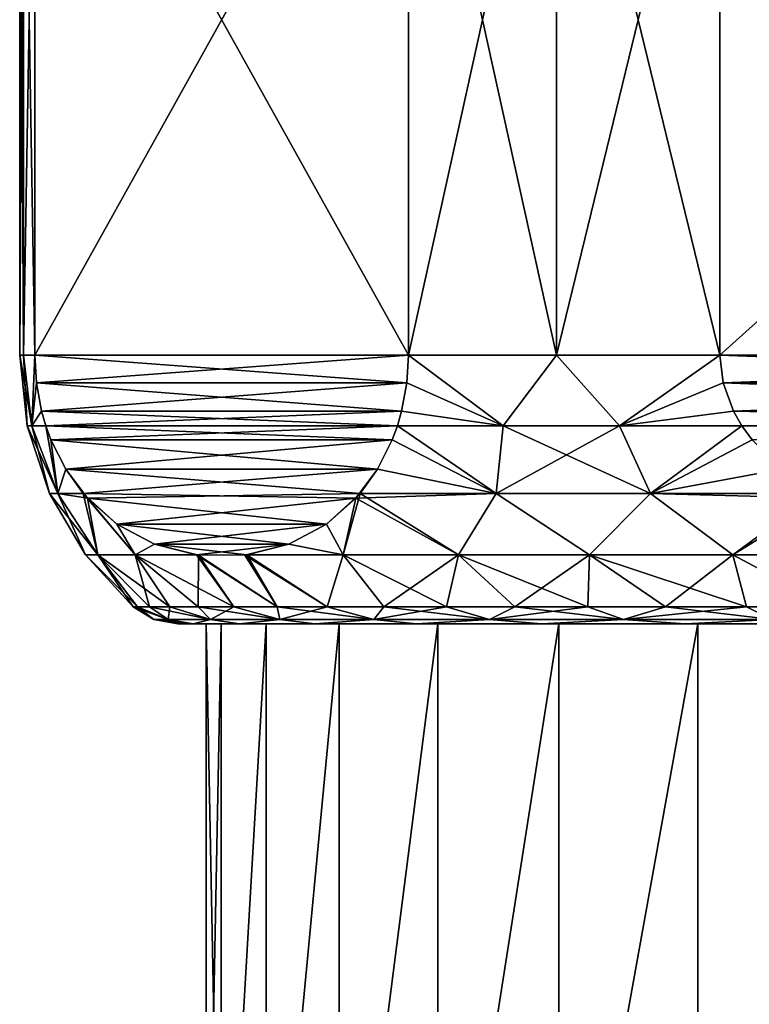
# Model space of a CAD drawing. Header units: metres. Extents: x -109 to 109, y -917 to 389.
# Tile 606 of 656: x -92 to -82, y 35 to 50. Entities that reach past the tile are written whole.
import ezdxf

# ---------------------------------------------------------------- set-up
doc = ezdxf.new("R2010")
doc.units = ezdxf.units.M
doc.layers.add('solid_24503124_XXX_01_SW0001', color=7, linetype='CONTINUOUS')

msp = doc.modelspace()

# ---------------------------------------------------------------- linework, layer by layer
at = {"layer": 'solid_24503124_XXX_01_SW0001'}
for points in [[(-92.443466, 45, 1.343836), (-92.443466, 55, 1.343836), (-92.5, 55)], [(-92.443466, 45, 1.343836), (-92.5, 55), (-92.5, 45)], [(-92.443466, 55, -1.343836), (-92.5, 45), (-92.5, 55)], [(-92.443466, 45, -1.343836), (-92.5, 45), (-92.443466, 55, -1.343836)], [(-92.274261, 45, 2.678175), (-92.274261, 55, 2.678175), (-92.443466, 55, 1.343836)], [(-92.274261, 45, 2.678175), (-92.443466, 55, 1.343836), (-92.443466, 45, 1.343836)], [(-92.443466, 45, -1.343836), (-92.443466, 55, -1.343836), (-92.274261, 55, -2.678175)], [(-92.443466, 45, -1.343836), (-92.274261, 55, -2.678175), (-92.274261, 45, -2.678175)], [(-92.274261, 55, -2.678175), (-86.706497, 55, -12.321825), (-86.706497, 45, -12.321825)], [(-92.274261, 45, -2.678175), (-92.274261, 55, -2.678175), (-86.706497, 45, -12.321825)], [(-92.274261, 45, 2.678175), (-86.706497, 55, 12.321825), (-92.274261, 55, 2.678175)], [(-86.706497, 45, 12.321825), (-86.706497, 55, 12.321825), (-92.274261, 45, 2.678175)], [(-86.706497, 45, -12.321825), (-86.706497, 55, -12.321825), (-84.5, 55, -13.856406)], [(-84.5, 45, -13.856406), (-86.706497, 45, -12.321825), (-84.5, 55, -13.856406)], [(-84.5, 45, 13.856406), (-84.5, 55, 13.856406), (-86.706497, 55, 12.321825)], [(-84.5, 45, 13.856406), (-86.706497, 55, 12.321825), (-86.706497, 45, 12.321825)], [(-84.5, 45, -13.856406), (-82.067764, 55, -15), (-82.067764, 45, -15)], [(-84.5, 45, -13.856406), (-84.5, 55, -13.856406), (-82.067764, 55, -15)], [(-82.067764, 45, 15), (-82.067764, 55, 15), (-84.5, 55, 13.856406)], [(-82.067764, 45, 15), (-84.5, 55, 13.856406), (-84.5, 45, 13.856406)], [(-70.932236, 45, -15), (-82.067764, 45, -15), (-82.067764, 55, -15)], [(-70.932236, 45, -15), (-82.067764, 55, -15), (-70.932236, 55, -15)], [(-82.067764, 45, 15), (-70.932236, 55, 15), (-82.067764, 55, 15)], [(-82.067764, 45, 15), (-70.932236, 45, 15), (-70.932236, 55, 15)], [(-92.5, 45), (-92.388046, 43.947845), (-92.317421, 43.947845, 1.49638)], [(-92.443466, 45, -1.343836), (-92.388046, 43.947845), (-92.5, 45)], [(-92.443466, 45, 1.343836), (-92.5, 45), (-92.317421, 43.947845, 1.49638)], [(-92.317421, 43.947845, -1.49638), (-92.388046, 43.947845), (-92.443466, 45, -1.343836)], [(-92.274261, 45, 2.678175), (-92.443466, 45, 1.343836), (-92.317421, 43.947845, 1.49638)], [(-92.317421, 43.947845, -1.49638), (-92.443466, 45, -1.343836), (-92.274261, 45, -2.678175)], [(-92.249733, 44.587936, 2.720663), (-92.274261, 45, 2.678175), (-92.317421, 43.947845, 1.49638)], [(-92.249733, 44.587936, -2.720663), (-92.317421, 43.947845, -1.49638), (-92.274261, 45, -2.678175)], [(-92.274261, 45, -2.678175), (-86.706497, 45, -12.321825), (-86.731033, 44.587936, -12.279337)], [(-86.706497, 45, 12.321825), (-92.274261, 45, 2.678175), (-92.249733, 44.587936, 2.720663)], [(-92.249733, 44.587936, -2.720663), (-92.274261, 45, -2.678175), (-86.731033, 44.587936, -12.279337)], [(-86.731026, 44.58794, 12.279337), (-86.706497, 45, 12.321825), (-92.249733, 44.587936, 2.720663)], [(-85.292969, 43.947845, -13.23305), (-86.731033, 44.587936, -12.279337), (-86.706497, 45, -12.321825)], [(-86.731026, 44.58794, 12.279337), (-85.292969, 43.947845, 13.23305), (-86.706497, 45, 12.321825)], [(-85.292969, 43.947845, -13.23305), (-86.706497, 45, -12.321825), (-84.5, 45, -13.856406)], [(-85.292969, 43.947845, 13.23305), (-84.5, 45, 13.856406), (-86.706497, 45, 12.321825)], [(-83.563675, 43.947845, -14.23146), (-85.292969, 43.947845, -13.23305), (-84.5, 45, -13.856406)], [(-85.292969, 43.947845, 13.23305), (-83.563675, 43.947845, 14.23146), (-84.5, 45, 13.856406)], [(-83.563675, 43.947845, -14.23146), (-84.5, 45, -13.856406), (-82.067764, 45, -15)], [(-83.563675, 43.947845, 14.23146), (-82.067764, 45, 15), (-84.5, 45, 13.856406)], [(-82.018707, 44.587952, -15), (-83.563675, 43.947845, -14.23146), (-82.067764, 45, -15)], [(-83.563675, 43.947845, 14.23146), (-82.018707, 44.587952, 15), (-82.067764, 45, 15)], [(-70.981293, 44.587952, -15), (-82.067764, 45, -15), (-70.932236, 45, -15)], [(-82.018707, 44.587952, -15), (-82.067764, 45, -15), (-70.981293, 44.587952, -15)], [(-82.018707, 44.587952, 15), (-70.932236, 45, 15), (-82.067764, 45, 15)], [(-82.018707, 44.587952, 15), (-70.981293, 44.587952, 15), (-70.932236, 45, 15)], [(-92.172852, 44.169502, 2.853819), (-92.249733, 44.587936, 2.720663), (-92.317421, 43.947845, 1.49638)], [(-92.249733, 44.587936, -2.720663), (-92.172852, 44.169498, -2.85382), (-92.317421, 43.947845, -1.49638)], [(-86.731026, 44.58794, 12.279337), (-92.249733, 44.587936, 2.720663), (-92.172852, 44.169502, 2.853819)], [(-92.249733, 44.587936, -2.720663), (-86.731033, 44.587936, -12.279337), (-86.807907, 44.169498, -12.14618)], [(-92.249733, 44.587936, -2.720663), (-86.807907, 44.169498, -12.14618), (-92.172852, 44.169498, -2.85382)], [(-86.731026, 44.58794, 12.279337), (-92.172852, 44.169502, 2.853819), (-86.807907, 44.169502, 12.146181)], [(-86.731026, 44.58794, 12.279337), (-86.807907, 44.169502, 12.146181), (-85.292969, 43.947845, 13.23305)], [(-85.292969, 43.947845, -13.23305), (-86.807907, 44.169498, -12.14618), (-86.731033, 44.587936, -12.279337)], [(-83.563675, 43.947845, 14.23146), (-81.864952, 44.169518, 15), (-82.018707, 44.587952, 15)], [(-82.018707, 44.587952, -15), (-81.864952, 44.169518, -15), (-83.563675, 43.947845, -14.23146)], [(-81.864952, 44.169518, 15), (-70.981293, 44.587952, 15), (-82.018707, 44.587952, 15)], [(-82.018707, 44.587952, -15), (-70.981293, 44.587952, -15), (-71.135048, 44.169518, -15)], [(-82.018707, 44.587952, -15), (-71.135048, 44.169518, -15), (-81.864952, 44.169518, -15)], [(-81.864952, 44.169518, 15), (-71.135048, 44.169518, 15), (-70.981293, 44.587952, 15)], [(-92.172852, 44.169502, 2.853819), (-92.317421, 43.947845, 1.49638), (-92.109886, 43.950317, 2.96289)], [(-92.172852, 44.169498, -2.85382), (-92.109886, 43.950317, -2.96289), (-92.317421, 43.947845, -1.49638)], [(-86.807907, 44.169502, 12.146181), (-92.172852, 44.169502, 2.853819), (-92.109886, 43.950317, 2.96289)], [(-92.172852, 44.169498, -2.85382), (-86.807907, 44.169498, -12.14618), (-86.87088, 43.950317, -12.03711)], [(-92.172852, 44.169498, -2.85382), (-86.87088, 43.950317, -12.03711), (-92.109886, 43.950317, -2.96289)], [(-86.807907, 44.169502, 12.146181), (-92.109886, 43.950317, 2.96289), (-86.87088, 43.950317, 12.037109)], [(-86.807907, 44.169502, 12.146181), (-86.87088, 43.950317, 12.037109), (-85.292969, 43.947845, 13.23305)], [(-85.292969, 43.947845, -13.23305), (-86.87088, 43.950317, -12.03711), (-86.807907, 44.169498, -12.14618)], [(-83.563675, 43.947845, 14.23146), (-81.738998, 43.950317, 15), (-81.864952, 44.169518, 15)], [(-81.864952, 44.169518, -15), (-81.738998, 43.950317, -15), (-83.563675, 43.947845, -14.23146)], [(-81.738998, 43.950317, 15), (-71.135048, 44.169518, 15), (-81.864952, 44.169518, 15)], [(-81.864952, 44.169518, -15), (-71.135048, 44.169518, -15), (-71.261002, 43.950317, -15)], [(-81.864952, 44.169518, -15), (-71.261002, 43.950317, -15), (-81.738998, 43.950317, -15)], [(-81.738998, 43.950317, 15), (-71.261002, 43.950317, 15), (-71.135048, 44.169518, 15)], [(-92.388046, 43.947845), (-92.056755, 42.941845), (-91.929138, 42.941845, 1.988549)], [(-92.317421, 43.947845, -1.49638), (-92.056755, 42.941845), (-92.388046, 43.947845)], [(-92.317421, 43.947845, 1.49638), (-92.388046, 43.947845), (-91.929138, 42.941845, 1.988549)], [(-92.109886, 43.950317, 2.96289), (-92.317421, 43.947845, 1.49638), (-91.929138, 42.941845, 1.988549)], [(-91.929138, 42.941845, -1.988549), (-92.317421, 43.947845, -1.49638), (-92.109886, 43.950317, -2.96289)], [(-91.929138, 42.941845, -1.988549), (-92.056755, 42.941845), (-92.317421, 43.947845, -1.49638)], [(-92.033424, 43.740753, 3.095315), (-92.109886, 43.950317, 2.96289), (-91.929138, 42.941845, 1.988549)], [(-86.87088, 43.950317, 12.037109), (-92.109886, 43.950317, 2.96289), (-92.033424, 43.740753, 3.095315)], [(-92.109886, 43.950317, -2.96289), (-86.87088, 43.950317, -12.03711), (-86.947334, 43.740753, -11.904684)], [(-92.033424, 43.740753, -3.095316), (-92.109886, 43.950317, -2.96289), (-86.947334, 43.740753, -11.904684)], [(-91.929138, 42.941845, -1.988549), (-92.109886, 43.950317, -2.96289), (-92.033424, 43.740753, -3.095316)], [(-86.947334, 43.740753, 11.904685), (-86.87088, 43.950317, 12.037109), (-92.033424, 43.740753, 3.095315)], [(-85.399834, 42.941845, 12.759527), (-86.87088, 43.950317, 12.037109), (-86.947334, 43.740753, 11.904685)], [(-85.399834, 42.941845, -12.759527), (-86.947334, 43.740753, -11.904684), (-86.87088, 43.950317, -12.03711)], [(-85.399834, 42.941845, 12.759527), (-85.292969, 43.947845, 13.23305), (-86.87088, 43.950317, 12.037109)], [(-85.399834, 42.941845, -12.759527), (-86.87088, 43.950317, -12.03711), (-85.292969, 43.947845, -13.23305)], [(-85.399834, 42.941845, 12.759527), (-83.100159, 42.941845, 14.087246), (-85.292969, 43.947845, 13.23305)], [(-85.399834, 42.941845, -12.759527), (-85.292969, 43.947845, -13.23305), (-83.563675, 43.947845, -14.23146)], [(-83.100159, 42.941845, -14.087246), (-85.399834, 42.941845, -12.759527), (-83.563675, 43.947845, -14.23146)], [(-83.100159, 42.941845, 14.087246), (-83.563675, 43.947845, 14.23146), (-85.292969, 43.947845, 13.23305)], [(-83.100159, 42.941845, 14.087246), (-81.738998, 43.950317, 15), (-83.563675, 43.947845, 14.23146)], [(-83.100159, 42.941845, -14.087246), (-83.563675, 43.947845, -14.23146), (-81.738998, 43.950317, -15)], [(-83.100159, 42.941845, 14.087246), (-81.586105, 43.740768, 15), (-81.738998, 43.950317, 15)], [(-83.100159, 42.941845, -14.087246), (-81.738998, 43.950317, -15), (-81.586105, 43.740768, -15)], [(-81.586105, 43.740768, 15), (-71.261002, 43.950317, 15), (-81.738998, 43.950317, 15)], [(-81.738998, 43.950317, -15), (-71.261002, 43.950317, -15), (-71.413895, 43.740768, -15)], [(-81.586105, 43.740768, -15), (-81.738998, 43.950317, -15), (-71.413895, 43.740768, -15)], [(-91.813858, 43.303322, 3.475614), (-92.033424, 43.740753, 3.095315), (-91.929138, 42.941845, 1.988549)], [(-86.947334, 43.740753, 11.904685), (-92.033424, 43.740753, 3.095315), (-91.813858, 43.303322, 3.475614)], [(-92.033424, 43.740753, -3.095316), (-86.947334, 43.740753, -11.904684), (-87.166901, 43.303322, -11.524384)], [(-91.813858, 43.303322, -3.475616), (-92.033424, 43.740753, -3.095316), (-87.166901, 43.303322, -11.524384)], [(-91.813858, 43.303322, -3.475616), (-91.929138, 42.941845, -1.988549), (-92.033424, 43.740753, -3.095316)], [(-87.166901, 43.303322, 11.524386), (-86.947334, 43.740753, 11.904685), (-91.813858, 43.303322, 3.475614)], [(-87.166901, 43.303322, 11.524386), (-85.399834, 42.941845, 12.759527), (-86.947334, 43.740753, 11.904685)], [(-85.399834, 42.941845, -12.759527), (-87.166901, 43.303322, -11.524384), (-86.947334, 43.740753, -11.904684)], [(-83.100159, 42.941845, 14.087246), (-81.146973, 43.303333, 15), (-81.586105, 43.740768, 15)], [(-81.146973, 43.303333, -15), (-83.100159, 42.941845, -14.087246), (-81.586105, 43.740768, -15)], [(-91.813858, 43.303322, 3.475614), (-91.929138, 42.941845, 1.988549), (-91.552185, 42.941292, 3.928847)], [(-91.813858, 43.303322, -3.475616), (-91.491348, 42.872181, -4.034224), (-91.929138, 42.941845, -1.988549)], [(-87.166901, 43.303322, 11.524386), (-91.813858, 43.303322, 3.475614), (-91.552185, 42.941292, 3.928847)], [(-91.813858, 43.303322, -3.475616), (-87.166901, 43.303322, -11.524384), (-87.428574, 42.941292, -11.071153)], [(-91.813858, 43.303322, -3.475616), (-87.428574, 42.941292, -11.071153), (-91.491348, 42.872181, -4.034224)], [(-87.166901, 43.303322, 11.524386), (-91.552185, 42.941292, 3.928847), (-87.489418, 42.872181, 10.965775)], [(-87.166901, 43.303322, 11.524386), (-87.489418, 42.872181, 10.965775), (-85.399834, 42.941845, 12.759527)], [(-85.399834, 42.941845, -12.759527), (-87.428574, 42.941292, -11.071153), (-87.166901, 43.303322, -11.524384)], [(-83.100159, 42.941845, 14.087246), (-80.623611, 42.941296, 15), (-81.146973, 43.303333, 15)], [(-81.146973, 43.303333, -15), (-80.501923, 42.872173, -15), (-83.100159, 42.941845, -14.087246)], [(-92.056755, 42.941845), (-91.520996, 42.028194), (-91.333992, 42.028194, 2.36282)], [(-91.929138, 42.941845, -1.988549), (-91.520996, 42.028194), (-92.056755, 42.941845)], [(-91.929138, 42.941845, 1.988549), (-92.056755, 42.941845), (-91.333992, 42.028194, 2.36282)], [(-91.929138, 42.941845, -1.988549), (-91.333992, 42.028194, -2.362819), (-91.520996, 42.028194)], [(-91.552185, 42.941292, 3.928847), (-91.929138, 42.941845, 1.988549), (-91.333992, 42.028194, 2.36282)], [(-91.491348, 42.872181, -4.034224), (-91.333992, 42.028194, -2.362819), (-91.929138, 42.941845, -1.988549)], [(-91.552185, 42.941292, 3.928847), (-91.333992, 42.028194, 2.36282), (-90.777641, 42.028194, 4.666808)], [(-91.050659, 42.48457, 4.797525), (-91.552185, 42.941292, 3.928847), (-90.777641, 42.028194, 4.666808)], [(-87.489418, 42.872181, 10.965775), (-91.552185, 42.941292, 3.928847), (-91.050659, 42.48457, 4.797525)], [(-91.491348, 42.872181, -4.034224), (-87.428574, 42.941292, -11.071153), (-87.930107, 42.48457, -10.202477)], [(-91.491348, 42.872181, -4.034224), (-90.777641, 42.028194, -4.666807), (-91.333992, 42.028194, -2.362819)], [(-91.050659, 42.484573, -4.79752), (-90.777641, 42.028194, -4.666807), (-91.491348, 42.872181, -4.034224)], [(-91.050659, 42.484573, -4.79752), (-91.491348, 42.872181, -4.034224), (-87.930107, 42.48457, -10.202477)], [(-87.930107, 42.48457, 10.202473), (-87.489418, 42.872181, 10.965775), (-91.050659, 42.48457, 4.797525)], [(-87.930107, 42.48457, -10.202477), (-87.428574, 42.941292, -11.071153), (-87.680397, 42.028194, -10.031397)], [(-87.930107, 42.48457, 10.202473), (-87.680397, 42.028194, 10.031396), (-87.489418, 42.872181, 10.965775)], [(-87.428574, 42.941292, -11.071153), (-85.963257, 42.028194, -11.665204), (-87.680397, 42.028194, -10.031397)], [(-87.489418, 42.872181, 10.965775), (-87.680397, 42.028194, 10.031396), (-85.963257, 42.028194, 11.665203)], [(-87.489418, 42.872181, 10.965775), (-85.963257, 42.028194, 11.665203), (-85.399834, 42.941845, 12.759527)], [(-85.399834, 42.941845, -12.759527), (-85.963257, 42.028194, -11.665204), (-87.428574, 42.941292, -11.071153)], [(-85.399834, 42.941845, 12.759527), (-85.963257, 42.028194, 11.665203), (-84.01049, 42.028194, 13.008563)], [(-85.399834, 42.941845, -12.759527), (-84.01049, 42.028194, -13.008563), (-85.963257, 42.028194, -11.665204)], [(-85.399834, 42.941845, 12.759527), (-84.01049, 42.028194, 13.008563), (-83.100159, 42.941845, 14.087246)], [(-83.100159, 42.941845, -14.087246), (-84.01049, 42.028194, -13.008563), (-85.399834, 42.941845, -12.759527)], [(-83.100159, 42.941845, 14.087246), (-84.01049, 42.028194, 13.008563), (-81.870728, 42.028194, 14.028026)], [(-83.100159, 42.941845, -14.087246), (-81.870728, 42.028194, -14.028026), (-84.01049, 42.028194, -13.008563)], [(-83.100159, 42.941845, 14.087246), (-81.870728, 42.028194, 14.028026), (-80.623611, 42.941296, 15)], [(-80.501923, 42.872173, -15), (-81.870728, 42.028194, -14.028026), (-83.100159, 42.941845, -14.087246)], [(-80.623611, 42.941296, 15), (-81.870728, 42.028194, 14.028026), (-79.597237, 42.028194, 14.698209)], [(-80.501923, 42.872173, -15), (-79.597237, 42.028194, -14.698209), (-81.870728, 42.028194, -14.028026)], [(-91.050659, 42.484573, -4.79752), (-90.491119, 42.185989, -5.766668), (-90.777641, 42.028194, -4.666807)], [(-91.050659, 42.484573, -4.79752), (-87.930107, 42.48457, -10.202477), (-88.489647, 42.185989, -9.233323)], [(-91.050659, 42.484573, -4.79752), (-88.489647, 42.185989, -9.233323), (-90.491119, 42.185989, -5.766668)], [(-90.491119, 42.185989, 5.766675), (-91.050659, 42.48457, 4.797525), (-90.777641, 42.028194, 4.666808)], [(-87.930107, 42.48457, 10.202473), (-91.050659, 42.48457, 4.797525), (-90.491119, 42.185989, 5.766675)], [(-87.930107, 42.48457, 10.202473), (-90.491119, 42.185989, 5.766675), (-88.489647, 42.185989, 9.233317)], [(-87.930107, 42.48457, 10.202473), (-88.489647, 42.185989, 9.233317), (-87.680397, 42.028194, 10.031396)], [(-88.489647, 42.185989, -9.233323), (-87.930107, 42.48457, -10.202477), (-87.680397, 42.028194, -10.031397)], [(-90.491119, 42.185989, 5.766675), (-90.777641, 42.028194, 4.666808), (-89.865082, 42.025112, 6.851)], [(-90.491119, 42.185989, -5.766668), (-89.836311, 42.021381, -6.900828), (-90.777641, 42.028194, -4.666807)], [(-88.489647, 42.185989, 9.233317), (-90.491119, 42.185989, 5.766675), (-89.865082, 42.025112, 6.851)], [(-90.491119, 42.185989, -5.766668), (-89.115685, 42.025112, -8.148995), (-89.836311, 42.021381, -6.900828)], [(-90.491119, 42.185989, -5.766668), (-88.489647, 42.185989, -9.233323), (-89.115685, 42.025112, -8.148995)], [(-88.489647, 42.185989, 9.233317), (-89.865082, 42.025112, 6.851), (-89.144455, 42.021378, 8.099156)], [(-88.489647, 42.185989, 9.233317), (-89.144455, 42.021378, 8.099156), (-87.680397, 42.028194, 10.031396)], [(-88.489647, 42.185989, -9.233323), (-87.680397, 42.028194, -10.031397), (-89.115685, 42.025112, -8.148995)], [(-91.520996, 42.028194), (-90.80719, 41.25), (-90.746155, 41.25, 1.320101)], [(-91.333992, 42.028194, -2.362819), (-90.80719, 41.25), (-91.520996, 42.028194)], [(-91.333992, 42.028194, 2.36282), (-91.520996, 42.028194), (-90.746155, 41.25, 1.320101)], [(-91.333992, 42.028194, -2.362819), (-90.746155, 41.25, -1.320101), (-90.80719, 41.25)], [(-91.333992, 42.028194, 2.36282), (-90.746155, 41.25, 1.320101), (-90.563583, 41.25, 2.628939)], [(-91.333992, 42.028194, 2.36282), (-90.563583, 41.25, 2.628939), (-90.261024, 41.25, 3.915348)], [(-90.777641, 42.028194, 4.666808), (-91.333992, 42.028194, 2.36282), (-90.261024, 41.25, 3.915348)], [(-91.333992, 42.028194, -2.362819), (-90.563583, 41.25, -2.628939), (-90.746155, 41.25, -1.320101)], [(-91.333992, 42.028194, -2.362819), (-90.777641, 42.028194, -4.666807), (-90.563583, 41.25, -2.628939)], [(-90.777641, 42.028194, 4.666808), (-90.261024, 41.25, 3.915348), (-89.841057, 41.25, 5.168353)], [(-90.777641, 42.028194, 4.666808), (-89.841057, 41.25, 5.168353), (-89.307274, 41.25, 6.377263)], [(-89.865082, 42.025112, 6.851), (-90.777641, 42.028194, 4.666808), (-89.307274, 41.25, 6.377263)], [(-90.777641, 42.028194, -4.666807), (-89.841057, 41.25, -5.168353), (-90.261024, 41.25, -3.915348)], [(-90.777641, 42.028194, -4.666807), (-89.836311, 42.021381, -6.900828), (-89.841057, 41.25, -5.168353)], [(-90.777641, 42.028194, -4.666807), (-90.261024, 41.25, -3.915348), (-90.563583, 41.25, -2.628939)], [(-89.865082, 42.025112, 6.851), (-89.307274, 41.25, 6.377263), (-88.664215, 41.25, 7.531765)], [(-89.144455, 42.021378, 8.099156), (-89.865082, 42.025112, 6.851), (-88.664215, 41.25, 7.531765)], [(-89.836311, 42.021381, -6.900828), (-89.307274, 41.25, -6.377263), (-89.841057, 41.25, -5.168353)], [(-89.836311, 42.021381, -6.900828), (-89.115685, 42.025112, -8.148995), (-88.664215, 41.25, -7.531765)], [(-89.836311, 42.021381, -6.900828), (-88.664215, 41.25, -7.531765), (-89.307274, 41.25, -6.377263)], [(-87.680397, 42.028194, 10.031396), (-89.144455, 42.021378, 8.099156), (-87.917381, 41.25, 8.622007)], [(-89.144455, 42.021378, 8.099156), (-88.664215, 41.25, 7.531765), (-87.917381, 41.25, 8.622007)], [(-89.115685, 42.025112, -8.148995), (-87.680397, 42.028194, -10.031397), (-87.917381, 41.25, -8.622007)], [(-89.115685, 42.025112, -8.148995), (-87.917381, 41.25, -8.622007), (-88.664215, 41.25, -7.531765)], [(-87.680397, 42.028194, 10.031396), (-87.917381, 41.25, 8.622007), (-87.073143, 41.25, 9.638691)], [(-87.680397, 42.028194, -10.031397), (-87.073143, 41.25, -9.638691), (-87.917381, 41.25, -8.622007)], [(-87.680397, 42.028194, 10.031396), (-87.073143, 41.25, 9.638691), (-86.138695, 41.25, 10.57314)], [(-85.963257, 42.028194, 11.665203), (-87.680397, 42.028194, 10.031396), (-86.138695, 41.25, 10.57314)], [(-87.680397, 42.028194, -10.031397), (-85.963257, 42.028194, -11.665204), (-87.073143, 41.25, -9.638691)], [(-85.963257, 42.028194, -11.665204), (-86.138695, 41.25, -10.57314), (-87.073143, 41.25, -9.638691)], [(-85.963257, 42.028194, 11.665203), (-86.138695, 41.25, 10.57314), (-85.122009, 41.25, 11.417383)], [(-85.963257, 42.028194, -11.665204), (-85.122009, 41.25, -11.417383), (-86.138695, 41.25, -10.57314)], [(-85.963257, 42.028194, 11.665203), (-85.122009, 41.25, 11.417383), (-84.031761, 41.25, 12.164217)], [(-84.01049, 42.028194, 13.008563), (-85.963257, 42.028194, 11.665203), (-84.031761, 41.25, 12.164217)], [(-85.963257, 42.028194, -11.665204), (-84.01049, 42.028194, -13.008563), (-85.122009, 41.25, -11.417383)], [(-84.01049, 42.028194, -13.008563), (-84.031761, 41.25, -12.164217), (-85.122009, 41.25, -11.417383)], [(-84.01049, 42.028194, 13.008563), (-84.031761, 41.25, 12.164217), (-82.877266, 41.25, 12.80727)], [(-84.01049, 42.028194, -13.008563), (-82.877266, 41.25, -12.80727), (-84.031761, 41.25, -12.164217)], [(-84.01049, 42.028194, 13.008563), (-82.877266, 41.25, 12.80727), (-81.66835, 41.25, 13.341057)], [(-81.870728, 42.028194, 14.028026), (-84.01049, 42.028194, 13.008563), (-81.66835, 41.25, 13.341057)], [(-84.01049, 42.028194, -13.008563), (-81.870728, 42.028194, -14.028026), (-82.877266, 41.25, -12.80727)], [(-81.870728, 42.028194, -14.028026), (-81.66835, 41.25, -13.341057), (-82.877266, 41.25, -12.80727)], [(-81.870728, 42.028194, 14.028026), (-81.66835, 41.25, 13.341057), (-80.415352, 41.25, 13.761022)], [(-79.597237, 42.028194, 14.698209), (-81.870728, 42.028194, 14.028026), (-80.415352, 41.25, 13.761022)], [(-81.870728, 42.028194, -14.028026), (-80.415352, 41.25, -13.761022), (-81.66835, 41.25, -13.341057)], [(-81.870728, 42.028194, -14.028026), (-79.597237, 42.028194, -14.698209), (-80.415352, 41.25, -13.761022)], [(-90.80719, 41.25), (-90.499306, 41.064587), (-90.286621, 41.064587, 2.430954)], [(-90.746155, 41.25, -1.320101), (-90.499306, 41.064587), (-90.80719, 41.25)], [(-90.746155, 41.25, 1.320101), (-90.80719, 41.25), (-90.286621, 41.064587, 2.430954)], [(-90.746155, 41.25, -1.320101), (-90.286621, 41.064587, -2.430954), (-90.499306, 41.064587)], [(-90.563583, 41.25, 2.628939), (-90.746155, 41.25, 1.320101), (-90.286621, 41.064587, 2.430954)], [(-90.746155, 41.25, -1.320101), (-90.563583, 41.25, -2.628939), (-90.286621, 41.064587, -2.430954)], [(-90.563583, 41.25, 2.628939), (-90.286621, 41.064587, 2.430954), (-89.655045, 41.064587, 4.788044)], [(-90.261024, 41.25, 3.915348), (-90.563583, 41.25, 2.628939), (-89.655045, 41.064587, 4.788044)], [(-90.563583, 41.25, -2.628939), (-90.261024, 41.25, -3.915348), (-90.286621, 41.064587, -2.430954)], [(-90.261024, 41.25, -3.915348), (-89.655045, 41.064587, -4.788044), (-90.286621, 41.064587, -2.430954)], [(-89.841057, 41.25, 5.168353), (-90.261024, 41.25, 3.915348), (-89.655045, 41.064587, 4.788044)], [(-90.261024, 41.25, -3.915348), (-89.841057, 41.25, -5.168353), (-89.655045, 41.064587, -4.788044)], [(-89.841057, 41.25, 5.168353), (-89.655045, 41.064587, 4.788044), (-88.623756, 41.064587, 6.999652)], [(-89.307274, 41.25, 6.377263), (-89.841057, 41.25, 5.168353), (-88.623756, 41.064587, 6.999652)], [(-89.841057, 41.25, -5.168353), (-89.307274, 41.25, -6.377263), (-89.655045, 41.064587, -4.788044)], [(-89.307274, 41.25, -6.377263), (-88.623756, 41.064587, -6.999652), (-89.655045, 41.064587, -4.788044)], [(-88.664215, 41.25, 7.531765), (-89.307274, 41.25, 6.377263), (-88.623756, 41.064587, 6.999652)], [(-89.307274, 41.25, -6.377263), (-88.664215, 41.25, -7.531765), (-88.623756, 41.064587, -6.999652)], [(-88.664215, 41.25, 7.531765), (-88.623756, 41.064587, 6.999652), (-87.224091, 41.064587, 8.99858)], [(-87.917381, 41.25, 8.622007), (-88.664215, 41.25, 7.531765), (-87.224091, 41.064587, 8.99858)], [(-88.664215, 41.25, -7.531765), (-87.917381, 41.25, -8.622007), (-88.623756, 41.064587, -6.999652)], [(-87.917381, 41.25, -8.622007), (-87.224091, 41.064587, -8.99858), (-88.623756, 41.064587, -6.999652)], [(-87.073143, 41.25, 9.638691), (-87.917381, 41.25, 8.622007), (-87.224091, 41.064587, 8.99858)], [(-87.917381, 41.25, -8.622007), (-87.073143, 41.25, -9.638691), (-87.224091, 41.064587, -8.99858)], [(-87.073143, 41.25, 9.638691), (-87.224091, 41.064587, 8.99858), (-85.498581, 41.064587, 10.72409)], [(-86.138695, 41.25, -10.57314), (-85.498581, 41.064587, -10.72409), (-87.224091, 41.064587, -8.99858)], [(-87.073143, 41.25, -9.638691), (-86.138695, 41.25, -10.57314), (-87.224091, 41.064587, -8.99858)], [(-86.138695, 41.25, 10.57314), (-87.073143, 41.25, 9.638691), (-85.498581, 41.064587, 10.72409)], [(-85.122009, 41.25, 11.417383), (-86.138695, 41.25, 10.57314), (-85.498581, 41.064587, 10.72409)], [(-86.138695, 41.25, -10.57314), (-85.122009, 41.25, -11.417383), (-85.498581, 41.064587, -10.72409)], [(-85.122009, 41.25, 11.417383), (-85.498581, 41.064587, 10.72409), (-83.499649, 41.064587, 12.123754)], [(-84.031761, 41.25, -12.164217), (-83.499649, 41.064587, -12.123754), (-85.498581, 41.064587, -10.72409)], [(-85.122009, 41.25, -11.417383), (-84.031761, 41.25, -12.164217), (-85.498581, 41.064587, -10.72409)], [(-84.031761, 41.25, 12.164217), (-85.122009, 41.25, 11.417383), (-83.499649, 41.064587, 12.123754)], [(-82.877266, 41.25, 12.80727), (-84.031761, 41.25, 12.164217), (-83.499649, 41.064587, 12.123754)], [(-84.031761, 41.25, -12.164217), (-82.877266, 41.25, -12.80727), (-83.499649, 41.064587, -12.123754)], [(-82.877266, 41.25, 12.80727), (-83.499649, 41.064587, 12.123754), (-81.288048, 41.064587, 13.155044)], [(-81.66835, 41.25, -13.341057), (-81.288048, 41.064587, -13.155044), (-83.499649, 41.064587, -12.123754)], [(-82.877266, 41.25, -12.80727), (-81.66835, 41.25, -13.341057), (-83.499649, 41.064587, -12.123754)], [(-81.66835, 41.25, 13.341057), (-82.877266, 41.25, 12.80727), (-81.288048, 41.064587, 13.155044)], [(-80.415352, 41.25, 13.761022), (-81.66835, 41.25, 13.341057), (-81.288048, 41.064587, 13.155044)], [(-81.66835, 41.25, -13.341057), (-80.415352, 41.25, -13.761022), (-81.288048, 41.064587, -13.155044)], [(-90.499306, 41.064587), (-90.145752, 41), (-89.914185, 41, 2.503233)], [(-90.286621, 41.064587, -2.430954), (-90.145752, 41), (-90.499306, 41.064587)], [(-90.286621, 41.064587, 2.430954), (-90.499306, 41.064587), (-89.914185, 41, 2.503233)], [(-90.286621, 41.064587, -2.430954), (-89.914185, 41, -2.503233), (-90.145752, 41)], [(-90.286621, 41.064587, -2.430954), (-89.655045, 41.064587, -4.788044), (-89.914185, 41, -2.503233)], [(-89.655045, 41.064587, 4.788044), (-90.286621, 41.064587, 2.430954), (-89.914185, 41, 2.503233)], [(-90.145752, 41), (-89.914185, 41, -2.503233), (-89.720497, 41)], [(-89.495399, 41, 2.429248), (-90.145752, 41), (-89.720497, 41)], [(-89.495399, 41, 2.429248), (-89.914185, 41, 2.503233), (-90.145752, 41)], [(-89.655045, 41.064587, -4.788044), (-89.225616, 41, -4.925974), (-89.914185, 41, -2.503233)], [(-89.655045, 41.064587, 4.788044), (-89.914185, 41, 2.503233), (-89.225616, 41, 4.925974)], [(-89.914185, 41, -2.503233), (-89.495399, 41, -2.429237), (-89.720497, 41)], [(-89.914185, 41, -2.503233), (-88.827759, 41, -4.775759), (-89.495399, 41, -2.429237)], [(-89.914185, 41, -2.503233), (-89.225616, 41, -4.925974), (-88.827759, 41, -4.775759)], [(-88.827751, 41, 4.77579), (-89.225616, 41, 4.925974), (-89.914185, 41, 2.503233)], [(-89.495399, 41, 2.429248), (-88.827751, 41, 4.77579), (-89.914185, 41, 2.503233)], [(-89.720497, 41), (-89.720497, 29.5), (-89.495354, 29.5, 2.429465)], [(-89.495399, 41, -2.429237), (-89.495354, 29.5, -2.429465), (-89.720497, 29.5)], [(-89.495399, 41, -2.429237), (-89.720497, 29.5), (-89.720497, 41)], [(-89.495399, 41, 2.429248), (-89.720497, 41), (-89.495354, 29.5, 2.429465)], [(-89.655045, 41.064587, -4.788044), (-88.623756, 41.064587, -6.999652), (-89.225616, 41, -4.925974)], [(-88.623756, 41.064587, 6.999652), (-89.655045, 41.064587, 4.788044), (-89.225616, 41, 4.925974)], [(-89.495399, 41, 2.429248), (-89.495354, 29.5, 2.429465), (-88.827751, 41, 4.77579)], [(-89.495399, 41, -2.429237), (-88.827759, 41, -4.775759), (-89.495354, 29.5, -2.429465)], [(-88.827751, 41, 4.77579), (-89.495354, 29.5, 2.429465), (-88.827614, 29.5, 4.77612)], [(-88.827759, 41, -4.775759), (-88.827614, 29.5, -4.77612), (-89.495354, 29.5, -2.429465)], [(-88.623756, 41.064587, -6.999652), (-88.103455, 41, -7.18097), (-89.225616, 41, -4.925974)], [(-88.623756, 41.064587, 6.999652), (-89.225616, 41, 4.925974), (-88.103455, 41, 7.18097)], [(-89.225616, 41, -4.925974), (-87.740318, 41, -6.959657), (-88.827759, 41, -4.775759)], [(-89.225616, 41, -4.925974), (-88.103455, 41, -7.18097), (-87.740318, 41, -6.959657)], [(-87.740288, 41, 6.959707), (-88.103455, 41, 7.18097), (-89.225616, 41, 4.925974)], [(-88.827751, 41, 4.77579), (-87.740288, 41, 6.959707), (-89.225616, 41, 4.925974)], [(-88.827759, 41, -4.775759), (-87.740318, 41, -6.959657), (-88.827614, 29.5, -4.77612)], [(-88.827751, 41, 4.77579), (-88.827614, 29.5, 4.77612), (-87.740288, 41, 6.959707)], [(-87.740288, 41, 6.959707), (-88.827614, 29.5, 4.77612), (-87.740059, 29.5, 6.960052)], [(-87.740318, 41, -6.959657), (-87.740059, 29.5, -6.960052), (-88.827614, 29.5, -4.77612)], [(-88.623756, 41.064587, -6.999652), (-87.224091, 41.064587, -8.99858), (-88.103455, 41, -7.18097)], [(-87.224091, 41.064587, 8.99858), (-88.623756, 41.064587, 6.999652), (-88.103455, 41, 7.18097)], [(-87.224091, 41.064587, -8.99858), (-86.586029, 41, -9.191219), (-88.103455, 41, -7.18097)], [(-87.224091, 41.064587, 8.99858), (-88.103455, 41, 7.18097), (-86.586029, 41, 9.191219)], [(-88.103455, 41, -7.18097), (-86.270096, 41, -8.906558), (-87.740318, 41, -6.959657)], [(-88.103455, 41, -7.18097), (-86.586029, 41, -9.191219), (-86.270096, 41, -8.906558)], [(-86.270035, 41, 8.90662), (-86.586029, 41, 9.191219), (-88.103455, 41, 7.18097)], [(-87.740288, 41, 6.959707), (-86.270035, 41, 8.90662), (-88.103455, 41, 7.18097)], [(-87.740318, 41, -6.959657), (-86.270096, 41, -8.906558), (-87.740059, 29.5, -6.960052)], [(-87.740288, 41, 6.959707), (-87.740059, 29.5, 6.960052), (-86.270035, 41, 8.90662)], [(-86.270035, 41, 8.90662), (-87.740059, 29.5, 6.960052), (-86.269745, 29.5, 8.906905)], [(-86.270096, 41, -8.906558), (-86.269745, 29.5, -8.906905), (-87.740059, 29.5, -6.960052)], [(-87.224091, 41.064587, -8.99858), (-85.498581, 41.064587, -10.72409), (-86.586029, 41, -9.191219)], [(-85.498581, 41.064587, 10.72409), (-87.224091, 41.064587, 8.99858), (-86.586029, 41, 9.191219)], [(-85.498581, 41.064587, -10.72409), (-84.724968, 41, -10.888356), (-86.586029, 41, -9.191219)], [(-85.498581, 41.064587, 10.72409), (-86.586029, 41, 9.191219), (-84.724968, 41, 10.888356)], [(-86.586029, 41, -9.191219), (-84.467163, 41, -10.550159), (-86.270096, 41, -8.906558)], [(-86.586029, 41, -9.191219), (-84.724968, 41, -10.888356), (-84.467163, 41, -10.550159)], [(-84.467079, 41, 10.55022), (-84.724968, 41, 10.888356), (-86.586029, 41, 9.191219)], [(-86.270035, 41, 8.90662), (-84.467079, 41, 10.55022), (-86.586029, 41, 9.191219)], [(-86.270096, 41, -8.906558), (-84.467163, 41, -10.550159), (-86.269745, 29.5, -8.906905)], [(-86.270035, 41, 8.90662), (-86.269745, 29.5, 8.906905), (-84.467079, 41, 10.55022)], [(-84.467079, 41, 10.55022), (-86.269745, 29.5, 8.906905), (-84.466782, 29.5, 10.550405)], [(-84.467163, 41, -10.550159), (-84.466782, 29.5, -10.550405), (-86.269745, 29.5, -8.906905)], [(-85.498581, 41.064587, -10.72409), (-83.499649, 41.064587, -12.123754), (-84.724968, 41, -10.888356)], [(-83.499649, 41.064587, 12.123754), (-85.498581, 41.064587, 10.72409), (-84.724968, 41, 10.888356)], [(-83.499649, 41.064587, -12.123754), (-82.583694, 41, -12.214544), (-84.724968, 41, -10.888356)], [(-83.499649, 41.064587, 12.123754), (-84.724968, 41, 10.888356), (-82.583694, 41, 12.214544)], [(-84.724968, 41, -10.888356), (-82.392914, 41, -11.834489), (-84.467163, 41, -10.550159)], [(-84.724968, 41, -10.888356), (-82.583694, 41, -12.214544), (-82.392914, 41, -11.834489)], [(-82.392815, 41, 11.834536), (-82.583694, 41, 12.214544), (-84.724968, 41, 10.888356)], [(-84.467079, 41, 10.55022), (-82.392815, 41, 11.834536), (-84.724968, 41, 10.888356)], [(-84.467163, 41, -10.550159), (-82.392914, 41, -11.834489), (-84.466782, 29.5, -10.550405)], [(-84.467079, 41, 10.55022), (-84.466782, 29.5, 10.550405), (-82.392815, 41, 11.834536)], [(-82.392815, 41, 11.834536), (-84.466782, 29.5, 10.550405), (-82.39257, 29.5, 11.834612)], [(-82.392914, 41, -11.834489), (-82.39257, 29.5, -11.834612), (-84.466782, 29.5, -10.550405)], [(-83.499649, 41.064587, -12.123754), (-81.288048, 41.064587, -13.155044), (-82.583694, 41, -12.214544)], [(-81.288048, 41.064587, 13.155044), (-83.499649, 41.064587, 12.123754), (-82.583694, 41, 12.214544)], [(-81.288048, 41.064587, -13.155044), (-80.235153, 41, -13.124599), (-82.583694, 41, -12.214544)], [(-81.288048, 41.064587, 13.155044), (-82.583694, 41, 12.214544), (-80.235153, 41, 13.124599)], [(-82.583694, 41, -12.214544), (-80.117981, 41, -12.715807), (-82.392914, 41, -11.834489)], [(-82.583694, 41, -12.214544), (-80.235153, 41, -13.124599), (-80.117981, 41, -12.715807)], [(-80.117897, 41, 12.715832), (-80.235153, 41, 13.124599), (-82.583694, 41, 12.214544)], [(-82.392815, 41, 11.834536), (-80.117897, 41, 12.715832), (-82.583694, 41, 12.214544)], [(-82.392914, 41, -11.834489), (-80.117981, 41, -12.715807), (-82.39257, 29.5, -11.834612)], [(-82.392815, 41, 11.834536), (-82.39257, 29.5, 11.834612), (-80.117897, 41, 12.715832)], [(-80.117897, 41, 12.715832), (-82.39257, 29.5, 11.834612), (-80.117744, 29.5, 12.715825)], [(-80.117981, 41, -12.715807), (-80.117744, 29.5, -12.715825), (-82.39257, 29.5, -11.834612)]]:
    msp.add_3dface(points, dxfattribs=at)

doc.saveas('drawing.dxf')
